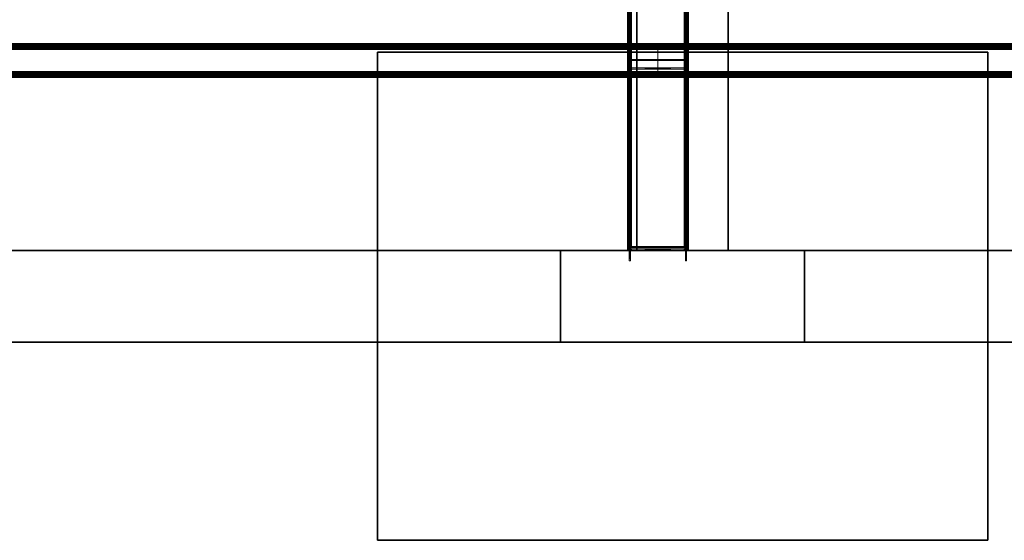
# Model space of a CAD drawing. Extents: x -0.3 to 41.3, y 0 to 17.8.
# Tile 491 of 625: x 35.835 to 37.448, y 1.494 to 2.348. Entities that reach past the tile are written whole.
import ezdxf

# ---------------------------------------------------------------- set-up
doc = ezdxf.new("R2010")
doc.units = 0
doc.header["$MEASUREMENT"] = 0
for name, color, linetype in [('P49', 7, 'Continuous'), ('S49', 7, 'Continuous'), ('V117', 7, 'Continuous'), ('V138', 7, 'Continuous'), ('V219', 7, 'Continuous'), ('V307', 7, 'Continuous')]:
    doc.layers.add(name, color=color, linetype=linetype)
doc.layers.add('PILAR_METALICO', color=22, linetype='Continuous', lineweight=0)
doc.layers.add('VIGA_METALICA', color=106, linetype='Continuous', lineweight=0)

msp = doc.modelspace()

# ---------------------------------------------------------------- linework, layer by layer
at = {"layer": 'P49', "color": 12, "true_color": 0xbd0000}
for points, invisible_edges in [([(36.72089, 1.81931, 195.60001), (37.12089, 1.81931, 195.60001), (37.12089, 1.96931, 195.60001)], 12), ([(36.72089, 1.81931, 195.60001), (37.12089, 1.81931, 195.60001), (37.12089, 1.96931, 195.60001)], 12), ([(36.72089, 1.81931, 195.60001), (37.12089, 1.96931, 195.60001), (36.72089, 1.96931, 195.60001)], 9), ([(36.72089, 1.81931, 195.60001), (37.12089, 1.96931, 195.60001), (36.72089, 1.96931, 195.60001)], 9), ([(36.72089, 1.81931, 196.60001), (37.12089, 1.81931, 196.60001), (37.12089, 1.96931, 196.60001)], 12), ([(36.72089, 1.81931, 195.60001), (37.12089, 1.81931, 195.60001), (37.12089, 1.96931, 195.60001)], 12), ([(36.72089, 1.81931, 196.60001), (37.12089, 1.96931, 196.60001), (36.72089, 1.96931, 196.60001)], 9), ([(36.72089, 1.81931, 195.60001), (37.12089, 1.96931, 195.60001), (36.72089, 1.96931, 195.60001)], 9), ([(36.72089, 1.81931, 199.55), (37.12089, 1.81931, 199.55), (37.12089, 1.96931, 199.55)], 12), ([(36.72089, 1.81931, 196.6), (37.12089, 1.81931, 196.6), (37.12089, 1.96931, 196.6)], 12), ([(36.72089, 1.81931, 199.55), (37.12089, 1.96931, 199.55), (36.72089, 1.96931, 199.55)], 9), ([(36.72089, 1.81931, 196.6), (37.12089, 1.96931, 196.6), (36.72089, 1.96931, 196.6)], 9), ([(36.72089, 1.81931, 200.60001), (37.12089, 1.81931, 200.60001), (37.12089, 1.96931, 200.60001)], 12), ([(36.72089, 1.81931, 199.55001), (37.12089, 1.81931, 199.55001), (37.12089, 1.96931, 199.55001)], 12), ([(36.72089, 1.81931, 200.60001), (37.12089, 1.96931, 200.60001), (36.72089, 1.96931, 200.60001)], 9), ([(36.72089, 1.81931, 199.55001), (37.12089, 1.96931, 199.55001), (36.72089, 1.96931, 199.55001)], 9)]:
    msp.add_3dface(points, dxfattribs=dict(at, invisible_edges=invisible_edges))
for points in [[(37.12089, 1.96931, 195.60001), (36.72089, 1.96931, 195.60001), (36.72089, 1.96931, 195.60001), (37.12089, 1.96931, 195.60001)], [(36.72089, 1.96931, 195.60001), (36.72089, 1.81931, 195.60001), (36.72089, 1.81931, 195.60001), (36.72089, 1.96931, 195.60001)], [(37.12089, 1.96931, 196.60001), (36.72089, 1.96931, 196.60001), (36.72089, 1.96931, 195.60001), (37.12089, 1.96931, 195.60001)], [(36.72089, 1.96931, 196.60001), (36.72089, 1.81931, 196.60001), (36.72089, 1.81931, 195.60001), (36.72089, 1.96931, 195.60001)], [(37.12089, 1.96931, 199.55), (36.72089, 1.96931, 199.55), (36.72089, 1.96931, 196.6), (37.12089, 1.96931, 196.6)], [(36.72089, 1.96931, 199.55), (36.72089, 1.81931, 199.55), (36.72089, 1.81931, 196.6), (36.72089, 1.96931, 196.6)], [(37.12089, 1.96931, 200.60001), (36.72089, 1.96931, 200.60001), (36.72089, 1.96931, 199.55001), (37.12089, 1.96931, 199.55001)], [(36.72089, 1.96931, 200.60001), (36.72089, 1.81931, 200.60001), (36.72089, 1.81931, 199.55001), (36.72089, 1.96931, 199.55001)], [(37.12089, 1.81931, 195.60001), (37.12089, 1.96931, 195.60001), (37.12089, 1.96931, 195.60001), (37.12089, 1.81931, 195.60001)], [(37.12089, 1.81931, 196.60001), (37.12089, 1.96931, 196.60001), (37.12089, 1.96931, 195.60001), (37.12089, 1.81931, 195.60001)], [(37.12089, 1.81931, 199.55), (37.12089, 1.96931, 199.55), (37.12089, 1.96931, 196.6), (37.12089, 1.81931, 196.6)], [(37.12089, 1.81931, 200.60001), (37.12089, 1.96931, 200.60001), (37.12089, 1.96931, 199.55001), (37.12089, 1.81931, 199.55001)], [(36.72089, 1.81931, 195.60001), (37.12089, 1.81931, 195.60001), (37.12089, 1.81931, 195.60001), (36.72089, 1.81931, 195.60001)], [(36.72089, 1.81931, 196.60001), (37.12089, 1.81931, 196.60001), (37.12089, 1.81931, 195.60001), (36.72089, 1.81931, 195.60001)], [(36.72089, 1.81931, 199.55), (37.12089, 1.81931, 199.55), (37.12089, 1.81931, 196.6), (36.72089, 1.81931, 196.6)], [(36.72089, 1.81931, 200.60001), (37.12089, 1.81931, 200.60001), (37.12089, 1.81931, 199.55001), (36.72089, 1.81931, 199.55001)]]:
    msp.add_3dface(points, dxfattribs=at)
at = {"layer": 'S49', "color": 253, "true_color": 0xca95bd}
for points, invisible_edges in [([(36.42089, 1.49431, 195.60001), (37.42089, 1.49431, 195.60001), (37.42089, 2.29431, 195.60001)], 12), ([(36.42089, 1.49431, 195.10001), (37.42089, 1.49431, 195.10001), (37.42089, 2.29431, 195.10001)], 12), ([(36.42089, 1.49431, 195.60001), (37.42089, 2.29431, 195.60001), (36.42089, 2.29431, 195.60001)], 9), ([(36.42089, 1.49431, 195.10001), (37.42089, 2.29431, 195.10001), (36.42089, 2.29431, 195.10001)], 9)]:
    msp.add_3dface(points, dxfattribs=dict(at, invisible_edges=invisible_edges))
for points in [[(37.42089, 2.29431, 195.60001), (36.42089, 2.29431, 195.60001), (36.42089, 2.29431, 195.10001), (37.42089, 2.29431, 195.10001)], [(36.42089, 2.29431, 195.60001), (36.42089, 1.49431, 195.60001), (36.42089, 1.49431, 195.10001), (36.42089, 2.29431, 195.10001)], [(37.42089, 1.49431, 195.60001), (37.42089, 2.29431, 195.60001), (37.42089, 2.29431, 195.10001), (37.42089, 1.49431, 195.10001)], [(36.42089, 1.49431, 195.60001), (37.42089, 1.49431, 195.60001), (37.42089, 1.49431, 195.10001), (36.42089, 1.49431, 195.10001)]]:
    msp.add_3dface(points, dxfattribs=at)
at = {"layer": 'V117', "color": 252, "true_color": 0x838383}
for points, invisible_edges in [([(36.72089, 1.96931, 196.60001), (33.26, 1.96931, 196.60001), (33.26, 1.81931, 196.60001)], 12), ([(36.72089, 1.96931, 196.00001), (33.26, 1.96931, 196.00001), (33.26, 1.81931, 196.00001)], 12), ([(36.72089, 1.96931, 196.60001), (33.26, 1.81931, 196.60001), (36.72089, 1.81931, 196.60001)], 9), ([(36.72089, 1.96931, 196.00001), (33.26, 1.81931, 196.00001), (36.72089, 1.81931, 196.00001)], 9), ([(40.58178, 1.96931, 196.60001), (37.12089, 1.96931, 196.60001), (37.12089, 1.81931, 196.60001)], 12), ([(40.58178, 1.96931, 196.00001), (37.12089, 1.96931, 196.00001), (37.12089, 1.81931, 196.00001)], 12), ([(40.58178, 1.96931, 196.60001), (37.12089, 1.81931, 196.60001), (40.58178, 1.81931, 196.60001)], 9), ([(40.58178, 1.96931, 196.00001), (37.12089, 1.81931, 196.00001), (40.58178, 1.81931, 196.00001)], 9)]:
    msp.add_3dface(points, dxfattribs=dict(at, invisible_edges=invisible_edges))
for points in [[(36.72089, 1.96931, 196.60001), (33.26, 1.96931, 196.60001), (33.26, 1.96931, 196.00001), (36.72089, 1.96931, 196.00001)], [(36.72089, 1.81931, 196.60001), (36.72089, 1.96931, 196.60001), (36.72089, 1.96931, 196.00001), (36.72089, 1.81931, 196.00001)], [(40.58178, 1.96931, 196.60001), (37.12089, 1.96931, 196.60001), (37.12089, 1.96931, 196.00001), (40.58178, 1.96931, 196.00001)], [(37.12089, 1.96931, 196.60001), (37.12089, 1.81931, 196.60001), (37.12089, 1.81931, 196.00001), (37.12089, 1.96931, 196.00001)], [(33.26, 1.81931, 196.60001), (36.72089, 1.81931, 196.60001), (36.72089, 1.81931, 196.00001), (33.26, 1.81931, 196.00001)], [(37.12089, 1.81931, 196.60001), (40.58178, 1.81931, 196.60001), (40.58178, 1.81931, 196.00001), (37.12089, 1.81931, 196.00001)]]:
    msp.add_3dface(points, dxfattribs=at)
at = {"layer": 'V138', "color": 252, "true_color": 0x838383}
for points, invisible_edges in [([(36.99589, 5.40264, 196.60001), (36.84589, 5.40264, 196.60001), (36.84589, 1.96931, 196.60001)], 12), ([(36.99589, 5.40264, 196.00001), (36.84589, 5.40264, 196.00001), (36.84589, 1.96931, 196.00001)], 12), ([(36.99589, 5.40264, 196.60001), (36.84589, 1.96931, 196.60001), (36.99589, 1.96931, 196.60001)], 9), ([(36.99589, 5.40264, 196.00001), (36.84589, 1.96931, 196.00001), (36.99589, 1.96931, 196.00001)], 9)]:
    msp.add_3dface(points, dxfattribs=dict(at, invisible_edges=invisible_edges))
for points in [[(36.84589, 5.40264, 196.60001), (36.84589, 1.96931, 196.60001), (36.84589, 1.96931, 196.00001), (36.84589, 5.40264, 196.00001)], [(36.99589, 1.96931, 196.60001), (36.99589, 5.40264, 196.60001), (36.99589, 5.40264, 196.00001), (36.99589, 1.96931, 196.00001)], [(36.84589, 1.96931, 196.60001), (36.99589, 1.96931, 196.60001), (36.99589, 1.96931, 196.00001), (36.84589, 1.96931, 196.00001)]]:
    msp.add_3dface(points, dxfattribs=at)
at = {"layer": 'V219', "color": 252, "true_color": 0x838383}
for points, invisible_edges in [([(36.72089, 1.96931, 199.55), (33.26, 1.96931, 199.55), (33.26, 1.81931, 199.55)], 12), ([(36.72089, 1.96931, 198.95), (33.26, 1.96931, 198.95), (33.26, 1.81931, 198.95)], 12), ([(36.72089, 1.96931, 199.55), (33.26, 1.81931, 199.55), (36.72089, 1.81931, 199.55)], 9), ([(36.72089, 1.96931, 198.95), (33.26, 1.81931, 198.95), (36.72089, 1.81931, 198.95)], 9), ([(40.58178, 1.96931, 199.55), (37.12089, 1.96931, 199.55), (37.12089, 1.81931, 199.55)], 12), ([(40.58178, 1.96931, 198.95), (37.12089, 1.96931, 198.95), (37.12089, 1.81931, 198.95)], 12), ([(40.58178, 1.96931, 199.55), (37.12089, 1.81931, 199.55), (40.58178, 1.81931, 199.55)], 9), ([(40.58178, 1.96931, 198.95), (37.12089, 1.81931, 198.95), (40.58178, 1.81931, 198.95)], 9)]:
    msp.add_3dface(points, dxfattribs=dict(at, invisible_edges=invisible_edges))
for points in [[(36.72089, 1.96931, 199.55), (33.26, 1.96931, 199.55), (33.26, 1.96931, 198.95), (36.72089, 1.96931, 198.95)], [(36.72089, 1.81931, 199.55), (36.72089, 1.96931, 199.55), (36.72089, 1.96931, 198.95), (36.72089, 1.81931, 198.95)], [(40.58178, 1.96931, 199.55), (37.12089, 1.96931, 199.55), (37.12089, 1.96931, 198.95), (40.58178, 1.96931, 198.95)], [(37.12089, 1.96931, 199.55), (37.12089, 1.81931, 199.55), (37.12089, 1.81931, 198.95), (37.12089, 1.96931, 198.95)], [(33.26, 1.81931, 199.55), (36.72089, 1.81931, 199.55), (36.72089, 1.81931, 198.95), (33.26, 1.81931, 198.95)], [(37.12089, 1.81931, 199.55), (40.58178, 1.81931, 199.55), (40.58178, 1.81931, 198.95), (37.12089, 1.81931, 198.95)]]:
    msp.add_3dface(points, dxfattribs=at)
at = {"layer": 'V307', "color": 252, "true_color": 0x838383}
for points, invisible_edges in [([(36.72089, 1.96931, 200.60001), (33.26, 1.96931, 200.60001), (33.26, 1.81931, 200.60001)], 12), ([(36.72089, 1.96931, 200.30001), (33.26, 1.96931, 200.30001), (33.26, 1.81931, 200.30001)], 12), ([(36.72089, 1.96931, 200.60001), (33.26, 1.81931, 200.60001), (36.72089, 1.81931, 200.60001)], 9), ([(36.72089, 1.96931, 200.30001), (33.26, 1.81931, 200.30001), (36.72089, 1.81931, 200.30001)], 9), ([(40.58178, 1.96931, 200.60001), (37.12089, 1.96931, 200.60001), (37.12089, 1.81931, 200.60001)], 12), ([(40.58178, 1.96931, 200.30001), (37.12089, 1.96931, 200.30001), (37.12089, 1.81931, 200.30001)], 12), ([(40.58178, 1.96931, 200.60001), (37.12089, 1.81931, 200.60001), (40.58178, 1.81931, 200.60001)], 9), ([(40.58178, 1.96931, 200.30001), (37.12089, 1.81931, 200.30001), (40.58178, 1.81931, 200.30001)], 9)]:
    msp.add_3dface(points, dxfattribs=dict(at, invisible_edges=invisible_edges))
for points in [[(36.72089, 1.96931, 200.60001), (33.26, 1.96931, 200.60001), (33.26, 1.96931, 200.30001), (36.72089, 1.96931, 200.30001)], [(36.72089, 1.81931, 200.60001), (36.72089, 1.96931, 200.60001), (36.72089, 1.96931, 200.30001), (36.72089, 1.81931, 200.30001)], [(40.58178, 1.96931, 200.60001), (37.12089, 1.96931, 200.60001), (37.12089, 1.96931, 200.30001), (40.58178, 1.96931, 200.30001)], [(37.12089, 1.96931, 200.60001), (37.12089, 1.81931, 200.60001), (37.12089, 1.81931, 200.30001), (37.12089, 1.96931, 200.30001)], [(33.26, 1.81931, 200.60001), (36.72089, 1.81931, 200.60001), (36.72089, 1.81931, 200.30001), (33.26, 1.81931, 200.30001)], [(37.12089, 1.81931, 200.60001), (40.58178, 1.81931, 200.60001), (40.58178, 1.81931, 200.30001), (37.12089, 1.81931, 200.30001)]]:
    msp.add_3dface(points, dxfattribs=at)

# ---------------------------------------------------------------- meshes
at = {"layer": 'PILAR_METALICO'}
mesh = msp.add_polyface(dxfattribs=at)
corners = [(36.83345, 2.27062, 199.54735), (36.83345, 2.27062, 199.76565), (36.83345, 2.30662, 199.54735), (36.83345, 2.30662, 199.76565), (36.83375, 2.26909, 199.54735), (36.83375, 2.26909, 199.76565), (36.83462, 2.26779, 199.54735), (36.83462, 2.26779, 199.76565), (36.83545, 2.27062, 199.54735), (36.83545, 2.27062, 199.76565), (36.83545, 2.30662, 199.54735), (36.83545, 2.30662, 199.76565), (36.8356, 2.26986, 199.54735), (36.8356, 2.26986, 199.76565), (36.83592, 2.26693, 199.54735), (36.83592, 2.26693, 199.76565), (36.83604, 2.26921, 199.54735), (36.83604, 2.26921, 199.76565), (36.83668, 2.26877, 199.54735), (36.83668, 2.26877, 199.76565), (36.83745, 2.26662, 199.54735), (36.83745, 2.26662, 199.76565), (36.83745, 2.26862, 199.54735), (36.83745, 2.26862, 199.76565), (36.92345, 2.26662, 199.54735), (36.92345, 2.26662, 199.76565), (36.92345, 2.26862, 199.54735), (36.92345, 2.26862, 199.76565), (36.92422, 2.26877, 199.54735), (36.92422, 2.26877, 199.76565), (36.92486, 2.26921, 199.54735), (36.92486, 2.26921, 199.76565), (36.92498, 2.26693, 199.54735), (36.92498, 2.26693, 199.76565), (36.9253, 2.26986, 199.54735), (36.9253, 2.26986, 199.76565), (36.92545, 2.27062, 199.54735), (36.92545, 2.27062, 199.76565), (36.92545, 2.30662, 199.54735), (36.92545, 2.30662, 199.76565), (36.92628, 2.26779, 199.54735), (36.92628, 2.26779, 199.76565), (36.92715, 2.26909, 199.54735), (36.92715, 2.26909, 199.76565), (36.92745, 2.27062, 199.54735), (36.92745, 2.27062, 199.76565), (36.92745, 2.30662, 199.54735), (36.92745, 2.30662, 199.76565)]
mesh.append_faces([[corners[k] for k in face] for face in [(36, 34, 35, 37), (34, 30, 31, 35), (30, 28, 29, 31), (28, 26, 27, 29), (26, 22, 23, 27), (22, 18, 19, 23), (18, 16, 17, 19), (16, 12, 13, 17), (12, 8, 9, 13), (8, 10, 11, 9), (10, 2, 3, 11), (2, 0, 1, 3), (0, 4, 5, 1), (4, 6, 7, 5), (6, 14, 15, 7), (14, 20, 21, 15), (20, 24, 25, 21), (24, 32, 33, 25), (32, 40, 41, 33), (40, 42, 43, 41), (42, 44, 45, 43), (44, 46, 47, 45), (46, 38, 39, 47), (38, 36, 37, 39)]])
mesh.append_faces([[corners[k] for k in face] for face in [(46, 36, 38), (42, 46, 44), (10, 0, 2), (47, 43, 45), (5, 3, 1)]], dxfattribs={"vtx0": -1})
mesh.append_faces([[corners[k] for k in face] for face in [(40, 46, 42), (0, 10, 4), (4, 10, 6), (6, 8, 14), (14, 16, 20), (20, 26, 24), (24, 28, 32), (32, 34, 40), (15, 9, 7), (9, 15, 13), (13, 15, 17), (17, 21, 19), (19, 21, 23), (23, 25, 27), (27, 33, 29), (29, 33, 31), (31, 33, 35), (35, 41, 37), (37, 41, 39), (39, 41, 47), (3, 5, 11), (11, 7, 9)]], dxfattribs={"vtx0": -1, "vtx1": -1})
mesh.append_faces([[corners[k] for k in face] for face in [(36, 46, 40)]], dxfattribs={"vtx0": -1, "vtx1": -1, "vtx2": -1})
mesh.append_faces([[corners[k] for k in face] for face in [(6, 10, 8), (14, 8, 12), (14, 12, 16), (20, 16, 18), (20, 18, 22), (20, 22, 26), (24, 26, 28), (32, 28, 30), (32, 30, 34), (40, 34, 36), (17, 15, 21), (23, 21, 25), (27, 25, 33), (35, 33, 41), (47, 41, 43), (11, 5, 7)]], dxfattribs={"vtx0": -1, "vtx2": -1})
mesh = msp.add_polyface(dxfattribs=at)
corners = [(36.83345, 1.97381, 199.54735), (36.83345, 1.97381, 199.74735), (36.83345, 2.00981, 199.54735), (36.83345, 2.00981, 199.74735), (36.83375, 1.97228, 199.54735), (36.83375, 1.97228, 199.74735), (36.83462, 1.97098, 199.54735), (36.83462, 1.97098, 199.74735), (36.83545, 1.97381, 199.54735), (36.83545, 1.97381, 199.74735), (36.83545, 2.00981, 199.54735), (36.83545, 2.00981, 199.74735), (36.8356, 1.97304, 199.54735), (36.8356, 1.97304, 199.74735), (36.83592, 1.97011, 199.54735), (36.83592, 1.97011, 199.74735), (36.83604, 1.9724, 199.54735), (36.83604, 1.9724, 199.74735), (36.83668, 1.97196, 199.54735), (36.83668, 1.97196, 199.74735), (36.83745, 1.96981, 199.54735), (36.83745, 1.96981, 199.74735), (36.83745, 1.97181, 199.54735), (36.83745, 1.97181, 199.74735), (36.92345, 1.96981, 199.54735), (36.92345, 1.96981, 199.74735), (36.92345, 1.97181, 199.54735), (36.92345, 1.97181, 199.74735), (36.92422, 1.97196, 199.54735), (36.92422, 1.97196, 199.74735), (36.92486, 1.9724, 199.54735), (36.92486, 1.9724, 199.74735), (36.92498, 1.97011, 199.54735), (36.92498, 1.97011, 199.74735), (36.9253, 1.97304, 199.54735), (36.9253, 1.97304, 199.74735), (36.92545, 1.97381, 199.54735), (36.92545, 1.97381, 199.74735), (36.92545, 2.00981, 199.54735), (36.92545, 2.00981, 199.74735), (36.92628, 1.97098, 199.54735), (36.92628, 1.97098, 199.74735), (36.92715, 1.97228, 199.54735), (36.92715, 1.97228, 199.74735), (36.92745, 1.97381, 199.54735), (36.92745, 1.97381, 199.74735), (36.92745, 2.00981, 199.54735), (36.92745, 2.00981, 199.74735)]
mesh.append_faces([[corners[k] for k in face] for face in [(36, 34, 35, 37), (34, 30, 31, 35), (30, 28, 29, 31), (28, 26, 27, 29), (26, 22, 23, 27), (22, 18, 19, 23), (18, 16, 17, 19), (16, 12, 13, 17), (12, 8, 9, 13), (8, 10, 11, 9), (10, 2, 3, 11), (2, 0, 1, 3), (0, 4, 5, 1), (4, 6, 7, 5), (6, 14, 15, 7), (14, 20, 21, 15), (20, 24, 25, 21), (24, 32, 33, 25), (32, 40, 41, 33), (40, 42, 43, 41), (42, 44, 45, 43), (44, 46, 47, 45), (46, 38, 39, 47), (38, 36, 37, 39)]])
mesh.append_faces([[corners[k] for k in face] for face in [(46, 36, 38), (42, 46, 44), (10, 0, 2), (47, 43, 45), (5, 3, 1)]], dxfattribs={"vtx0": -1})
mesh.append_faces([[corners[k] for k in face] for face in [(40, 46, 42), (0, 10, 4), (4, 10, 6), (6, 8, 14), (14, 16, 20), (20, 26, 24), (24, 28, 32), (32, 34, 40), (15, 9, 7), (9, 15, 13), (13, 15, 17), (17, 21, 19), (19, 21, 23), (23, 25, 27), (27, 33, 29), (29, 33, 31), (31, 33, 35), (35, 41, 37), (37, 41, 39), (39, 41, 47), (3, 5, 11), (11, 7, 9)]], dxfattribs={"vtx0": -1, "vtx1": -1})
mesh.append_faces([[corners[k] for k in face] for face in [(36, 46, 40)]], dxfattribs={"vtx0": -1, "vtx1": -1, "vtx2": -1})
mesh.append_faces([[corners[k] for k in face] for face in [(6, 10, 8), (14, 8, 12), (14, 12, 16), (20, 16, 18), (20, 18, 22), (20, 22, 26), (24, 26, 28), (32, 28, 30), (32, 30, 34), (40, 34, 36), (17, 15, 21), (23, 21, 25), (27, 25, 33), (35, 33, 41), (47, 41, 43), (11, 5, 7)]], dxfattribs={"vtx0": -1, "vtx2": -1})
at = {"layer": 'VIGA_METALICA'}
mesh = msp.add_polyface(dxfattribs=at)
corners = [(36.83045, 1.97013, 199.74204), (36.83045, 1.97279, 199.69744), (36.83045, 8.98513, 200.16021), (36.83045, 8.98779, 200.11561), (36.83085, 1.97001, 199.74407), (36.83085, 8.98501, 200.16224), (36.83201, 1.9699, 199.74579), (36.83201, 8.9849, 200.16397), (36.83311, 1.97013, 199.74204), (36.83311, 1.97279, 199.69744), (36.83311, 8.98513, 200.16021), (36.83311, 8.98779, 200.11561), (36.83331, 1.97007, 199.74306), (36.83331, 8.98507, 200.16123), (36.83373, 1.96983, 199.74695), (36.83373, 8.98483, 200.16512), (36.83389, 1.97001, 199.74392), (36.83389, 8.98501, 200.16209), (36.83475, 1.96998, 199.74449), (36.83475, 8.98498, 200.16266), (36.83577, 1.96981, 199.74735), (36.83577, 1.96997, 199.74469), (36.83577, 8.98481, 200.16552), (36.83577, 8.98497, 200.16287), (36.92513, 1.96981, 199.74735), (36.92513, 1.96997, 199.74469), (36.92513, 8.98481, 200.16552), (36.92513, 8.98497, 200.16287), (36.92615, 1.96998, 199.74449), (36.92615, 8.98498, 200.16266), (36.92701, 1.97001, 199.74392), (36.92701, 8.98501, 200.16209), (36.92717, 1.96983, 199.74695), (36.92717, 8.98483, 200.16512), (36.92759, 1.97007, 199.74306), (36.92759, 8.98507, 200.16123), (36.92779, 1.97013, 199.74204), (36.92779, 1.97279, 199.69744), (36.92779, 8.98513, 200.16021), (36.92779, 8.98779, 200.11561), (36.92889, 1.9699, 199.74579), (36.92889, 8.9849, 200.16397), (36.93005, 1.97001, 199.74407), (36.93005, 8.98501, 200.16224), (36.93045, 1.97013, 199.74204), (36.93045, 1.97279, 199.69744), (36.93045, 8.98513, 200.16021), (36.93045, 8.98779, 200.11561)]
mesh.append_faces([[corners[k] for k in face] for face in [(36, 34, 35, 38), (34, 30, 31, 35), (30, 28, 29, 31), (28, 25, 27, 29), (25, 21, 23, 27), (21, 18, 19, 23), (18, 16, 17, 19), (16, 12, 13, 17), (12, 8, 10, 13), (8, 9, 11, 10), (9, 1, 3, 11), (1, 0, 2, 3), (0, 4, 5, 2), (4, 6, 7, 5), (6, 14, 15, 7), (14, 20, 22, 15), (20, 24, 26, 22), (24, 32, 33, 26), (32, 40, 41, 33), (40, 42, 43, 41), (42, 44, 46, 43), (44, 45, 47, 46), (45, 37, 39, 47), (37, 36, 38, 39)]])
mesh.append_faces([[corners[k] for k in face] for face in [(44, 37, 45), (8, 1, 9), (14, 24, 20), (2, 11, 3), (38, 47, 39), (33, 22, 26)]], dxfattribs={"vtx0": -1})
mesh.append_faces([[corners[k] for k in face] for face in [(37, 44, 36), (36, 42, 34), (34, 42, 30), (30, 42, 28), (28, 40, 25), (25, 40, 21), (1, 8, 0), (0, 12, 4), (4, 18, 6), (6, 32, 14), (11, 2, 10), (10, 5, 13), (13, 5, 17), (17, 5, 19), (19, 7, 23), (23, 7, 27), (47, 38, 46), (46, 35, 43), (43, 29, 41), (41, 15, 33)]], dxfattribs={"vtx0": -1, "vtx1": -1})
mesh.append_faces([[corners[k] for k in face] for face in [(6, 21, 40), (41, 27, 7)]], dxfattribs={"vtx0": -1, "vtx1": -1, "vtx2": -1})
mesh.append_faces([[corners[k] for k in face] for face in [(36, 44, 42), (28, 42, 40), (0, 8, 12), (4, 12, 16), (4, 16, 18), (6, 18, 21), (6, 40, 32), (14, 32, 24), (10, 2, 5), (19, 5, 7), (46, 38, 35), (43, 35, 31), (43, 31, 29), (41, 29, 27), (41, 7, 15), (33, 15, 22)]], dxfattribs={"vtx0": -1, "vtx2": -1})
mesh = msp.add_polyface(dxfattribs=at)
corners = [(36.83045, 1.96981, 199.55267), (36.83045, 1.96981, 199.59735), (36.83045, 8.98481, 199.55267), (36.83045, 8.98481, 199.59735), (36.83085, 1.96981, 199.55063), (36.83085, 8.98481, 199.55063), (36.83201, 1.96981, 199.54891), (36.83201, 8.98481, 199.54891), (36.83311, 1.96981, 199.55267), (36.83311, 1.96981, 199.59735), (36.83311, 8.98481, 199.55267), (36.83311, 8.98481, 199.59735), (36.83331, 1.96981, 199.55165), (36.83331, 8.98481, 199.55165), (36.83373, 1.96981, 199.54775), (36.83373, 8.98481, 199.54775), (36.83389, 1.96981, 199.55079), (36.83389, 8.98481, 199.55079), (36.83475, 1.96981, 199.55021), (36.83475, 8.98481, 199.55021), (36.83577, 1.96981, 199.54735), (36.83577, 1.96981, 199.55001), (36.83577, 8.98481, 199.54735), (36.83577, 8.98481, 199.55001), (36.92513, 1.96981, 199.54735), (36.92513, 1.96981, 199.55001), (36.92513, 8.98481, 199.54735), (36.92513, 8.98481, 199.55001), (36.92615, 1.96981, 199.55021), (36.92615, 8.98481, 199.55021), (36.92701, 1.96981, 199.55079), (36.92701, 8.98481, 199.55079), (36.92717, 1.96981, 199.54775), (36.92717, 8.98481, 199.54775), (36.92759, 1.96981, 199.55165), (36.92759, 8.98481, 199.55165), (36.92779, 1.96981, 199.55267), (36.92779, 1.96981, 199.59735), (36.92779, 8.98481, 199.55267), (36.92779, 8.98481, 199.59735), (36.92889, 1.96981, 199.54891), (36.92889, 8.98481, 199.54891), (36.93005, 1.96981, 199.55063), (36.93005, 8.98481, 199.55063), (36.93045, 1.96981, 199.55267), (36.93045, 1.96981, 199.59735), (36.93045, 8.98481, 199.55267), (36.93045, 8.98481, 199.59735)]
mesh.append_faces([[corners[k] for k in face] for face in [(8, 12, 13, 10), (12, 16, 17, 13), (16, 18, 19, 17), (18, 21, 23, 19), (21, 25, 27, 23), (25, 28, 29, 27), (28, 30, 31, 29), (30, 34, 35, 31), (34, 36, 38, 35), (36, 37, 39, 38), (37, 45, 47, 39), (45, 44, 46, 47), (44, 42, 43, 46), (42, 40, 41, 43), (40, 32, 33, 41), (32, 24, 26, 33), (24, 20, 22, 26), (20, 14, 15, 22), (14, 6, 7, 15), (6, 4, 5, 7), (4, 0, 2, 5), (0, 1, 3, 2), (1, 9, 11, 3), (9, 8, 10, 11)]])
mesh.append_faces([[corners[k] for k in face] for face in [(32, 20, 24), (36, 45, 37), (0, 9, 1), (15, 26, 22), (10, 3, 11), (46, 39, 47)]], dxfattribs={"vtx0": -1})
mesh.append_faces([[corners[k] for k in face] for face in [(20, 32, 14), (14, 40, 6), (25, 42, 28), (28, 42, 30), (30, 44, 34), (34, 44, 36), (6, 21, 4), (21, 6, 25), (4, 16, 0), (26, 15, 33), (33, 7, 41), (23, 5, 19), (19, 5, 17), (17, 2, 13), (13, 2, 10), (41, 27, 43), (27, 41, 23), (43, 31, 46)]], dxfattribs={"vtx0": -1, "vtx1": -1})
mesh.append_faces([[corners[k] for k in face] for face in [(6, 40, 25), (41, 7, 23)]], dxfattribs={"vtx0": -1, "vtx1": -1, "vtx2": -1})
mesh.append_faces([[corners[k] for k in face] for face in [(14, 32, 40), (25, 40, 42), (30, 42, 44), (36, 44, 45), (4, 21, 18), (4, 18, 16), (0, 16, 12), (0, 12, 8), (0, 8, 9), (33, 15, 7), (23, 7, 5), (17, 5, 2), (10, 2, 3), (43, 27, 29), (43, 29, 31), (46, 31, 35), (46, 35, 38), (46, 38, 39)]], dxfattribs={"vtx0": -1, "vtx2": -1})
mesh = msp.add_polyface(dxfattribs=at)
corners = [(36.83345, 2.26137, 199.57302), (36.83345, 2.27985, 199.54212), (36.83345, 2.66693, 199.81549), (36.83345, 2.6854, 199.78459), (36.83375, 2.28063, 199.5408), (36.83375, 2.68619, 199.78327), (36.83462, 2.2813, 199.53969), (36.83462, 2.68685, 199.78216), (36.83545, 2.26137, 199.57302), (36.83545, 2.27985, 199.54212), (36.83545, 2.66693, 199.81549), (36.83545, 2.6854, 199.78459), (36.8356, 2.28024, 199.54146), (36.8356, 2.68579, 199.78393), (36.83592, 2.28174, 199.53895), (36.83592, 2.6873, 199.78142), (36.83604, 2.28057, 199.5409), (36.83604, 2.68613, 199.78337), (36.83668, 2.28079, 199.54053), (36.83668, 2.68635, 199.783), (36.83745, 2.28087, 199.5404), (36.83745, 2.2819, 199.53868), (36.83745, 2.68643, 199.78287), (36.83745, 2.68745, 199.78115), (36.92345, 2.28087, 199.5404), (36.92345, 2.2819, 199.53868), (36.92345, 2.68643, 199.78287), (36.92345, 2.68745, 199.78115), (36.92422, 2.28079, 199.54053), (36.92422, 2.68635, 199.783), (36.92486, 2.28057, 199.5409), (36.92486, 2.68613, 199.78337), (36.92498, 2.28174, 199.53895), (36.92498, 2.6873, 199.78142), (36.9253, 2.28024, 199.54146), (36.9253, 2.68579, 199.78393), (36.92545, 2.26137, 199.57302), (36.92545, 2.27985, 199.54212), (36.92545, 2.66693, 199.81549), (36.92545, 2.6854, 199.78459), (36.92628, 2.2813, 199.53969), (36.92628, 2.68685, 199.78216), (36.92715, 2.28063, 199.5408), (36.92715, 2.68619, 199.78327), (36.92745, 2.26137, 199.57302), (36.92745, 2.27985, 199.54212), (36.92745, 2.66693, 199.81549), (36.92745, 2.6854, 199.78459)]
mesh.append_faces([[corners[k] for k in face] for face in [(9, 12, 13, 11), (12, 16, 17, 13), (16, 18, 19, 17), (18, 20, 22, 19), (20, 24, 26, 22), (24, 28, 29, 26), (28, 30, 31, 29), (30, 34, 35, 31), (34, 37, 39, 35), (37, 36, 38, 39), (36, 44, 46, 38), (44, 45, 47, 46), (45, 42, 43, 47), (42, 40, 41, 43), (40, 32, 33, 41), (32, 25, 27, 33), (25, 21, 23, 27), (21, 14, 15, 23), (14, 6, 7, 15), (6, 4, 5, 7), (4, 1, 3, 5), (1, 0, 2, 3), (0, 8, 10, 2), (8, 9, 11, 10)]])
mesh.append_faces([[corners[k] for k in face] for face in [(32, 21, 25), (37, 44, 36), (1, 8, 0), (15, 27, 23), (11, 2, 10), (47, 38, 46)]], dxfattribs={"vtx0": -1})
mesh.append_faces([[corners[k] for k in face] for face in [(21, 32, 14), (14, 40, 6), (24, 42, 28), (28, 42, 30), (30, 45, 34), (34, 45, 37), (6, 20, 4), (20, 6, 24), (4, 16, 1), (27, 15, 33), (33, 7, 41), (22, 5, 19), (19, 5, 17), (17, 3, 13), (13, 3, 11), (41, 26, 43), (26, 41, 22), (43, 31, 47)]], dxfattribs={"vtx0": -1, "vtx1": -1})
mesh.append_faces([[corners[k] for k in face] for face in [(6, 40, 24), (41, 7, 22)]], dxfattribs={"vtx0": -1, "vtx1": -1, "vtx2": -1})
mesh.append_faces([[corners[k] for k in face] for face in [(14, 32, 40), (24, 40, 42), (30, 42, 45), (37, 45, 44), (4, 20, 18), (4, 18, 16), (1, 16, 12), (1, 12, 9), (1, 9, 8), (33, 15, 7), (22, 7, 5), (17, 5, 3), (11, 3, 2), (43, 26, 29), (43, 29, 31), (47, 31, 35), (47, 35, 39), (47, 39, 38)]], dxfattribs={"vtx0": -1, "vtx2": -1})
mesh = msp.add_polyface(dxfattribs=at)
corners = [(33.05045, 2.25318, 199.86041), (33.05045, 2.25339, 199.86195), (33.05045, 2.25418, 199.8633), (33.05045, 2.25517, 199.86052), (33.05045, 2.25528, 199.8613), (33.05045, 2.25542, 199.86424), (33.05045, 2.25567, 199.86197), (33.05045, 2.25629, 199.86244), (33.05045, 2.25693, 199.86464), (33.05045, 2.25705, 199.86264), (33.05045, 2.25869, 199.76857), (33.05045, 2.25908, 199.76706), (33.05045, 2.26003, 199.76582), (33.05045, 2.26068, 199.76869), (33.05045, 2.26088, 199.76794), (33.05045, 2.26135, 199.76731), (33.05045, 2.26137, 199.76503), (33.05045, 2.26203, 199.76692), (33.05045, 2.2628, 199.76681), (33.05045, 2.26292, 199.76482), (33.05045, 2.29885, 199.86715), (33.05045, 2.29897, 199.86516), (33.05045, 2.29975, 199.86505), (33.05045, 2.3004, 199.86694), (33.05045, 2.30042, 199.86466), (33.05045, 2.30089, 199.86404), (33.05045, 2.30109, 199.86328), (33.05045, 2.30175, 199.86615), (33.05045, 2.30187, 199.8503), (33.05045, 2.30269, 199.86491), (33.05045, 2.30309, 199.8634), (33.05045, 2.30386, 199.85042), (33.05045, 2.30472, 199.76933), (33.05045, 2.30484, 199.76733), (33.05045, 2.30548, 199.76953), (33.05045, 2.30582, 199.78442), (33.05045, 2.3061, 199.77), (33.05045, 2.30635, 199.76773), (33.05045, 2.30649, 199.77067), (33.05045, 2.3066, 199.77145), (33.05045, 2.3076, 199.76867), (33.05045, 2.30782, 199.78454), (33.05045, 2.30838, 199.77002), (33.05045, 2.3086, 199.77157), (36.88045, 2.25318, 199.86041), (36.88045, 2.25339, 199.86195), (36.88045, 2.25418, 199.8633), (36.88045, 2.25517, 199.86052), (36.88045, 2.25528, 199.8613), (36.88045, 2.25542, 199.86424), (36.88045, 2.25567, 199.86197), (36.88045, 2.25629, 199.86244), (36.88045, 2.25693, 199.86464), (36.88045, 2.25705, 199.86264), (36.88045, 2.25869, 199.76857), (36.88045, 2.25908, 199.76706), (36.88045, 2.26003, 199.76582), (36.88045, 2.26068, 199.76869), (36.88045, 2.26088, 199.76794), (36.88045, 2.26135, 199.76731), (36.88045, 2.26137, 199.76503), (36.88045, 2.26203, 199.76692), (36.88045, 2.2628, 199.76681), (36.88045, 2.26292, 199.76482), (36.88045, 2.29885, 199.86715), (36.88045, 2.29897, 199.86516), (36.88045, 2.29975, 199.86505), (36.88045, 2.3004, 199.86694), (36.88045, 2.30042, 199.86466), (36.88045, 2.30089, 199.86404), (36.88045, 2.30109, 199.86328), (36.88045, 2.30175, 199.86615), (36.88045, 2.30187, 199.8503), (36.88045, 2.30269, 199.86491), (36.88045, 2.30309, 199.8634), (36.88045, 2.30386, 199.85042), (36.88045, 2.30472, 199.76933), (36.88045, 2.30484, 199.76733), (36.88045, 2.30548, 199.76953), (36.88045, 2.30582, 199.78442), (36.88045, 2.3061, 199.77), (36.88045, 2.30635, 199.76773), (36.88045, 2.30649, 199.77067), (36.88045, 2.3066, 199.77145), (36.88045, 2.3076, 199.76867), (36.88045, 2.30782, 199.78454), (36.88045, 2.30838, 199.77002), (36.88045, 2.3086, 199.77157)]
mesh.append_faces([[corners[k] for k in face] for face in [(18, 17, 61, 62), (17, 15, 59, 61), (15, 14, 58, 59), (14, 13, 57, 58), (13, 3, 47, 57), (3, 4, 48, 47), (4, 6, 50, 48), (6, 7, 51, 50), (7, 9, 53, 51), (9, 21, 65, 53), (21, 22, 66, 65), (22, 24, 68, 66), (24, 25, 69, 68), (25, 26, 70, 69), (26, 28, 72, 70), (28, 31, 75, 72), (31, 30, 74, 75), (30, 29, 73, 74), (29, 27, 71, 73), (27, 23, 67, 71), (23, 20, 64, 67), (20, 8, 52, 64), (8, 5, 49, 52), (5, 2, 46, 49), (2, 1, 45, 46), (1, 0, 44, 45), (0, 10, 54, 44), (10, 11, 55, 54), (11, 12, 56, 55), (12, 16, 60, 56), (16, 19, 63, 60), (19, 33, 77, 63), (33, 37, 81, 77), (37, 40, 84, 81), (40, 42, 86, 84), (42, 43, 87, 86), (43, 41, 85, 87), (41, 35, 79, 85), (35, 39, 83, 79), (39, 38, 82, 83), (38, 36, 80, 82), (36, 34, 78, 80), (34, 32, 76, 78), (32, 18, 62, 76)]])
mesh.append_faces([[corners[k] for k in face] for face in [(31, 29, 30), (41, 39, 35), (42, 41, 43), (1, 10, 0), (54, 45, 44), (83, 85, 79), (85, 86, 87), (73, 75, 74)]], dxfattribs={"vtx0": -1})
mesh.append_faces([[corners[k] for k in face] for face in [(5, 3, 2), (3, 5, 4), (4, 5, 6), (6, 8, 7), (7, 8, 9), (9, 20, 21), (21, 23, 22), (22, 23, 24), (24, 27, 25), (25, 27, 26), (26, 27, 28), (28, 29, 31), (40, 41, 42), (10, 13, 11), (11, 13, 12), (12, 13, 16), (16, 17, 19), (19, 32, 33), (33, 34, 37), (37, 38, 40), (45, 54, 46), (47, 54, 57), (57, 60, 58), (58, 60, 59), (59, 60, 61), (61, 63, 62), (62, 63, 76), (76, 77, 78), (78, 81, 80), (80, 81, 82), (82, 84, 83), (49, 50, 52), (52, 53, 64), (64, 65, 67), (67, 68, 71), (71, 72, 73)]], dxfattribs={"vtx0": -1, "vtx1": -1})
mesh.append_faces([[corners[k] for k in face] for face in [(39, 41, 40), (10, 2, 3), (46, 54, 47), (85, 83, 84)]], dxfattribs={"vtx0": -1, "vtx1": -1, "vtx2": -1})
mesh.append_faces([[corners[k] for k in face] for face in [(6, 5, 8), (9, 8, 20), (21, 20, 23), (24, 23, 27), (28, 27, 29), (10, 1, 2), (10, 3, 13), (16, 13, 14), (16, 14, 15), (16, 15, 17), (19, 17, 18), (19, 18, 32), (33, 32, 34), (37, 34, 36), (37, 36, 38), (40, 38, 39), (57, 54, 55), (57, 55, 56), (57, 56, 60), (61, 60, 63), (76, 63, 77), (78, 77, 81), (82, 81, 84), (85, 84, 86), (47, 49, 46), (49, 47, 48), (49, 48, 50), (52, 50, 51), (52, 51, 53), (64, 53, 65), (67, 65, 66), (67, 66, 68), (71, 68, 69), (71, 69, 70), (71, 70, 72), (73, 72, 75)]], dxfattribs={"vtx0": -1, "vtx2": -1})
mesh = msp.add_polyface(dxfattribs=at)
corners = [(36.88045, 2.25318, 199.86041), (36.88045, 2.25339, 199.86195), (36.88045, 2.25418, 199.8633), (36.88045, 2.25517, 199.86052), (36.88045, 2.25528, 199.8613), (36.88045, 2.25542, 199.86424), (36.88045, 2.25567, 199.86197), (36.88045, 2.25629, 199.86244), (36.88045, 2.25693, 199.86464), (36.88045, 2.25705, 199.86264), (36.88045, 2.25869, 199.76857), (36.88045, 2.25908, 199.76706), (36.88045, 2.26003, 199.76582), (36.88045, 2.26068, 199.76869), (36.88045, 2.26088, 199.76794), (36.88045, 2.26135, 199.76731), (36.88045, 2.26137, 199.76503), (36.88045, 2.26203, 199.76692), (36.88045, 2.2628, 199.76681), (36.88045, 2.26292, 199.76482), (36.88045, 2.29885, 199.86715), (36.88045, 2.29897, 199.86516), (36.88045, 2.29975, 199.86505), (36.88045, 2.3004, 199.86694), (36.88045, 2.30042, 199.86466), (36.88045, 2.30089, 199.86404), (36.88045, 2.30109, 199.86328), (36.88045, 2.30175, 199.86615), (36.88045, 2.30187, 199.8503), (36.88045, 2.30269, 199.86491), (36.88045, 2.30309, 199.8634), (36.88045, 2.30386, 199.85042), (36.88045, 2.30472, 199.76933), (36.88045, 2.30484, 199.76733), (36.88045, 2.30548, 199.76953), (36.88045, 2.30582, 199.78442), (36.88045, 2.3061, 199.77), (36.88045, 2.30635, 199.76773), (36.88045, 2.30649, 199.77067), (36.88045, 2.3066, 199.77145), (36.88045, 2.3076, 199.76867), (36.88045, 2.30782, 199.78454), (36.88045, 2.30838, 199.77002), (36.88045, 2.3086, 199.77157), (40.72045, 2.25318, 199.86041), (40.72045, 2.25339, 199.86195), (40.72045, 2.25418, 199.8633), (40.72045, 2.25517, 199.86052), (40.72045, 2.25528, 199.8613), (40.72045, 2.25542, 199.86424), (40.72045, 2.25567, 199.86197), (40.72045, 2.25629, 199.86244), (40.72045, 2.25693, 199.86464), (40.72045, 2.25705, 199.86264), (40.72045, 2.25869, 199.76857), (40.72045, 2.25908, 199.76706), (40.72045, 2.26003, 199.76582), (40.72045, 2.26068, 199.76869), (40.72045, 2.26088, 199.76794), (40.72045, 2.26135, 199.76731), (40.72045, 2.26137, 199.76503), (40.72045, 2.26203, 199.76692), (40.72045, 2.2628, 199.76681), (40.72045, 2.26292, 199.76482), (40.72045, 2.29885, 199.86715), (40.72045, 2.29897, 199.86516), (40.72045, 2.29975, 199.86505), (40.72045, 2.3004, 199.86694), (40.72045, 2.30042, 199.86466), (40.72045, 2.30089, 199.86404), (40.72045, 2.30109, 199.86328), (40.72045, 2.30175, 199.86615), (40.72045, 2.30187, 199.8503), (40.72045, 2.30269, 199.86491), (40.72045, 2.30309, 199.8634), (40.72045, 2.30386, 199.85042), (40.72045, 2.30472, 199.76933), (40.72045, 2.30484, 199.76733), (40.72045, 2.30548, 199.76953), (40.72045, 2.30582, 199.78442), (40.72045, 2.3061, 199.77), (40.72045, 2.30635, 199.76773), (40.72045, 2.30649, 199.77067), (40.72045, 2.3066, 199.77145), (40.72045, 2.3076, 199.76867), (40.72045, 2.30782, 199.78454), (40.72045, 2.30838, 199.77002), (40.72045, 2.3086, 199.77157)]
mesh.append_faces([[corners[k] for k in face] for face in [(18, 17, 61, 62), (17, 15, 59, 61), (15, 14, 58, 59), (14, 13, 57, 58), (13, 3, 47, 57), (3, 4, 48, 47), (4, 6, 50, 48), (6, 7, 51, 50), (7, 9, 53, 51), (9, 21, 65, 53), (21, 22, 66, 65), (22, 24, 68, 66), (24, 25, 69, 68), (25, 26, 70, 69), (26, 28, 72, 70), (28, 31, 75, 72), (31, 30, 74, 75), (30, 29, 73, 74), (29, 27, 71, 73), (27, 23, 67, 71), (23, 20, 64, 67), (20, 8, 52, 64), (8, 5, 49, 52), (5, 2, 46, 49), (2, 1, 45, 46), (1, 0, 44, 45), (0, 10, 54, 44), (10, 11, 55, 54), (11, 12, 56, 55), (12, 16, 60, 56), (16, 19, 63, 60), (19, 33, 77, 63), (33, 37, 81, 77), (37, 40, 84, 81), (40, 42, 86, 84), (42, 43, 87, 86), (43, 41, 85, 87), (41, 35, 79, 85), (35, 39, 83, 79), (39, 38, 82, 83), (38, 36, 80, 82), (36, 34, 78, 80), (34, 32, 76, 78), (32, 18, 62, 76)]])
mesh.append_faces([[corners[k] for k in face] for face in [(31, 29, 30), (41, 39, 35), (42, 41, 43), (1, 10, 0), (54, 45, 44), (83, 85, 79), (85, 86, 87), (73, 75, 74)]], dxfattribs={"vtx0": -1})
mesh.append_faces([[corners[k] for k in face] for face in [(5, 3, 2), (3, 5, 4), (4, 5, 6), (6, 8, 7), (7, 8, 9), (9, 20, 21), (21, 23, 22), (22, 23, 24), (24, 27, 25), (25, 27, 26), (26, 27, 28), (28, 29, 31), (40, 41, 42), (10, 13, 11), (11, 13, 12), (12, 13, 16), (16, 17, 19), (19, 32, 33), (33, 34, 37), (37, 38, 40), (45, 54, 46), (47, 54, 57), (57, 60, 58), (58, 60, 59), (59, 60, 61), (61, 63, 62), (62, 63, 76), (76, 77, 78), (78, 81, 80), (80, 81, 82), (82, 84, 83), (49, 50, 52), (52, 53, 64), (64, 65, 67), (67, 68, 71), (71, 72, 73)]], dxfattribs={"vtx0": -1, "vtx1": -1})
mesh.append_faces([[corners[k] for k in face] for face in [(39, 41, 40), (10, 2, 3), (46, 54, 47), (85, 83, 84)]], dxfattribs={"vtx0": -1, "vtx1": -1, "vtx2": -1})
mesh.append_faces([[corners[k] for k in face] for face in [(6, 5, 8), (9, 8, 20), (21, 20, 23), (24, 23, 27), (28, 27, 29), (10, 1, 2), (10, 3, 13), (16, 13, 14), (16, 14, 15), (16, 15, 17), (19, 17, 18), (19, 18, 32), (33, 32, 34), (37, 34, 36), (37, 36, 38), (40, 38, 39), (57, 54, 55), (57, 55, 56), (57, 56, 60), (61, 60, 63), (76, 63, 77), (78, 77, 81), (82, 81, 84), (85, 84, 86), (47, 49, 46), (49, 47, 48), (49, 48, 50), (52, 50, 51), (52, 51, 53), (64, 53, 65), (67, 65, 66), (67, 66, 68), (71, 68, 69), (71, 69, 70), (71, 70, 72), (73, 72, 75)]], dxfattribs={"vtx0": -1, "vtx2": -1})
mesh = msp.add_polyface(dxfattribs=at)
corners = [(36.83345, 1.95248, 199.57172), (36.83345, 1.97334, 199.54238), (36.83345, 2.25939, 199.79001), (36.83345, 2.28025, 199.76068), (36.83375, 1.97423, 199.54113), (36.83375, 2.28114, 199.75943), (36.83462, 1.97498, 199.54008), (36.83462, 2.28189, 199.75837), (36.83545, 1.95248, 199.57172), (36.83545, 1.97334, 199.54238), (36.83545, 2.25939, 199.79001), (36.83545, 2.28025, 199.76068), (36.8356, 1.97379, 199.54176), (36.8356, 2.2807, 199.76005), (36.83592, 1.97549, 199.53937), (36.83592, 2.28239, 199.75767), (36.83604, 1.97416, 199.54123), (36.83604, 2.28107, 199.75952), (36.83668, 1.97441, 199.54088), (36.83668, 2.28132, 199.75917), (36.83745, 1.9745, 199.54075), (36.83745, 1.97566, 199.53912), (36.83745, 2.28141, 199.75905), (36.83745, 2.28257, 199.75742), (36.92345, 1.9745, 199.54075), (36.92345, 1.97566, 199.53912), (36.92345, 2.28141, 199.75905), (36.92345, 2.28257, 199.75742), (36.92422, 1.97441, 199.54088), (36.92422, 2.28132, 199.75917), (36.92486, 1.97416, 199.54123), (36.92486, 2.28107, 199.75952), (36.92498, 1.97549, 199.53937), (36.92498, 2.28239, 199.75767), (36.9253, 1.97379, 199.54176), (36.9253, 2.2807, 199.76005), (36.92545, 1.95248, 199.57172), (36.92545, 1.97334, 199.54238), (36.92545, 2.25939, 199.79001), (36.92545, 2.28025, 199.76068), (36.92628, 1.97498, 199.54008), (36.92628, 2.28189, 199.75837), (36.92715, 1.97423, 199.54113), (36.92715, 2.28114, 199.75943), (36.92745, 1.95248, 199.57172), (36.92745, 1.97334, 199.54238), (36.92745, 2.25939, 199.79001), (36.92745, 2.28025, 199.76068)]
mesh.append_faces([[corners[k] for k in face] for face in [(9, 12, 13, 11), (12, 16, 17, 13), (16, 18, 19, 17), (18, 20, 22, 19), (20, 24, 26, 22), (24, 28, 29, 26), (28, 30, 31, 29), (30, 34, 35, 31), (34, 37, 39, 35), (37, 36, 38, 39), (36, 44, 46, 38), (44, 45, 47, 46), (45, 42, 43, 47), (42, 40, 41, 43), (40, 32, 33, 41), (32, 25, 27, 33), (25, 21, 23, 27), (21, 14, 15, 23), (14, 6, 7, 15), (6, 4, 5, 7), (4, 1, 3, 5), (1, 0, 2, 3), (0, 8, 10, 2), (8, 9, 11, 10)]])
mesh.append_faces([[corners[k] for k in face] for face in [(32, 21, 25), (37, 44, 36), (1, 8, 0), (15, 27, 23), (11, 2, 10), (47, 38, 46)]], dxfattribs={"vtx0": -1})
mesh.append_faces([[corners[k] for k in face] for face in [(21, 32, 14), (14, 40, 6), (24, 42, 28), (28, 42, 30), (30, 45, 34), (34, 45, 37), (6, 20, 4), (20, 6, 24), (4, 16, 1), (27, 15, 33), (33, 7, 41), (22, 5, 19), (19, 5, 17), (17, 3, 13), (13, 3, 11), (41, 26, 43), (26, 41, 22), (43, 31, 47)]], dxfattribs={"vtx0": -1, "vtx1": -1})
mesh.append_faces([[corners[k] for k in face] for face in [(6, 40, 24), (41, 7, 22)]], dxfattribs={"vtx0": -1, "vtx1": -1, "vtx2": -1})
mesh.append_faces([[corners[k] for k in face] for face in [(14, 32, 40), (24, 40, 42), (30, 42, 45), (37, 45, 44), (4, 20, 18), (4, 18, 16), (1, 16, 12), (1, 12, 9), (1, 9, 8), (33, 15, 7), (22, 7, 5), (17, 5, 3), (11, 3, 2), (43, 26, 29), (43, 29, 31), (47, 31, 35), (47, 35, 39), (47, 39, 38)]], dxfattribs={"vtx0": -1, "vtx2": -1})

doc.saveas('drawing.dxf')
